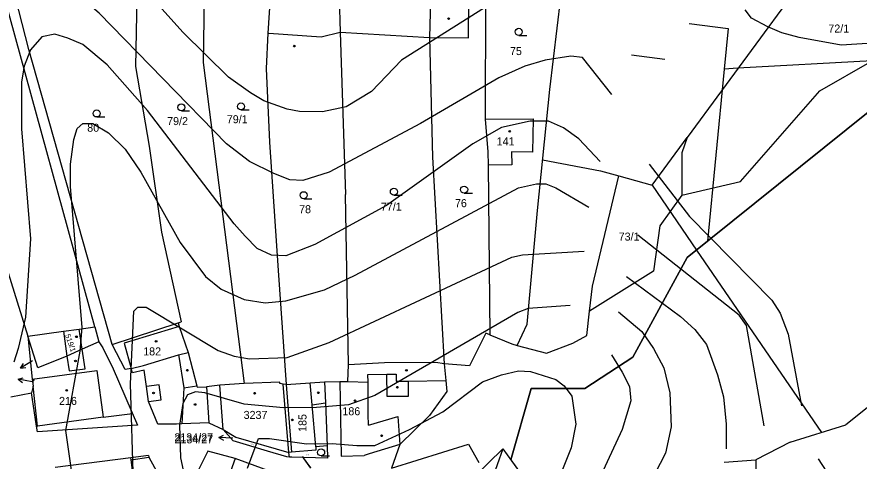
# Model space of a CAD drawing. Extents: x -555860 to -552701, y -1187050 to -1182291.
# Drawn here: x -554465.4 to -554286.6, y -1184708.1 to -1184613.8 of the extents above; entities that cross this region are included whole.
import ezdxf

# ---------------------------------------------------------------- set-up
doc = ezdxf.new("R2010")
doc.units = 0
for name, color, linetype in [('CYKLISTI_stav', 7, 'Continuous'), ('LEG_2b', 7, 'Continuous'), ('Level 16', 7, 'Continuous'), ('Level 25', 7, 'Continuous'), ('Level 32', 7, 'Continuous'), ('Level 40', 7, 'Continuous'), ('Level 41', 7, 'Continuous'), ('navrh_BV', 7, 'Continuous'), ('Poz předměty', 7, 'Continuous'), ('stav_BV', 7, 'Continuous')]:
    doc.layers.add(name, color=color, linetype=linetype)

msp = doc.modelspace()

# ---------------------------------------------------------------- linework, layer by layer
at = {"layer": 'CYKLISTI_stav'}
for p, q in [((-554455.51, -1184680.5), (-554454.76, -1184685.79)), ((-554451.54, -1184684.31), (-554452.16, -1184680.04)), ((-554430.92, -1184679.48), (-554442.63, -1184683.05)), ((-554450.93, -1184688.48), (-554451.54, -1184684.31)), ((-554442.63, -1184683.05), (-554441.13, -1184688.43)), ((-554454.76, -1184685.79), (-554454.31, -1184688.94)), ((-554438.49, -1184687.75), (-554431.06, -1184685.5)), ((-554431.06, -1184685.5), (-554429.06, -1184685.05)), ((-554431.06, -1184685.5), (-554431, -1184685.89)), ((-554431, -1184685.89), (-554429.96, -1184692.5)), ((-554441.13, -1184688.43), (-554438.49, -1184687.75)), ((-554462.13, -1184690.68), (-554448.44, -1184688.81)), ((-554454.31, -1184688.94), (-554450.93, -1184688.48)), ((-554448.44, -1184688.81), (-554447.07, -1184698.77)), ((-554390.86, -1184689.71), (-554386.86, -1184689.65)), ((-554390.85, -1184691.28), (-554390.86, -1184689.71)), ((-554386.86, -1184689.65), (-554384.86, -1184689.62)), ((-554386.79, -1184694.35), (-554386.86, -1184689.65)), ((-554384.86, -1184689.62), (-554384.84, -1184691.12)), ((-554402.71, -1184696.09), (-554403.1, -1184691.44)), ((-554395.12, -1184691.14), (-554390.85, -1184691.28)), ((-554390.81, -1184698.16), (-554390.85, -1184691.28)), ((-554384.84, -1184691.12), (-554382.34, -1184691.08)), ((-554382.34, -1184691.08), (-554374.34, -1184690.96)), ((-554382.34, -1184691.08), (-554382.29, -1184694.38)), ((-554461.04, -1184700.64), (-554461.96, -1184692.19)), ((-554435.22, -1184691.89), (-554437.9, -1184692.24)), ((-554434.8, -1184695.03), (-554435.22, -1184691.89)), ((-554429.96, -1184692.5), (-554430.37, -1184700.18)), ((-554429.96, -1184692.5), (-554427.21, -1184692.08)), ((-554408.21, -1184691.81), (-554407.07, -1184706.16)), ((-554437.48, -1184695.38), (-554434.8, -1184695.03)), ((-554382.29, -1184694.38), (-554386.79, -1184694.35)), ((-554402.71, -1184696.09), (-554399.91, -1184695.73)), ((-554401.96, -1184705.06), (-554402.71, -1184696.09)), ((-554447.07, -1184698.77), (-554461.04, -1184700.64)), ((-554390.75, -1184700.46), (-554390.81, -1184698.16)), ((-554390.75, -1184700.46), (-554384.51, -1184698.6)), ((-554384.51, -1184698.6), (-554384.11, -1184704.5)), ((-554441.14, -1184707.82), (-554441.2, -1184707.33)), ((-554441.14, -1184707.82), (-554437.39, -1184707.24)), ((-554419.03, -1184707.49), (-554420.67, -1184712.06)), ((-554440.03, -1184716.24), (-554441.14, -1184707.82))]:
    msp.add_line(p, q, dxfattribs=at)
at = {"layer": 'Level 16'}
for p, q in [((-554462.05, -1184686.77), (-554464.63, -1184688.31)), ((-554464.63, -1184688.31), (-554464.03, -1184687.36)), ((-554464.63, -1184688.31), (-554463.51, -1184688.22)), ((-554465.12, -1184690.68), (-554464.04, -1184690.38)), ((-554462.17, -1184691.25), (-554465.12, -1184690.68)), ((-554465.12, -1184690.68), (-554464.23, -1184691.36)), ((-554422.52, -1184703.05), (-554421.5, -1184702.59)), ((-554419.52, -1184703.16), (-554422.52, -1184703.05)), ((-554422.52, -1184703.05), (-554421.54, -1184703.59)), ((-554404.83, -1184707.1), (-554403.06, -1184709.52))]:
    msp.add_line(p, q, dxfattribs=at)
msp.add_lwpolyline([(-554461.87, -1184691.31), (-554462.17, -1184691.25)], dxfattribs=at)
at = {"layer": 'Level 25'}
for p, q in [((-554358.85, -1184617.75), (-554357.1, -1184617.75)), ((-554430.48, -1184633.76), (-554428.73, -1184633.76)), ((-554417.82, -1184633.56), (-554416.07, -1184633.56)), ((-554448.46, -1184635.06), (-554446.71, -1184635.06)), ((-554385.35, -1184651.66), (-554383.6, -1184651.66)), ((-554370.44, -1184651.21), (-554368.69, -1184651.21)), ((-554404.51, -1184652.4), (-554402.76, -1184652.4)), ((-554400.81, -1184706.96), (-554399.06, -1184706.96))]:
    msp.add_line(p, q, dxfattribs=at)
for centre, radius in [((-554373.73, -1184614.19), 0.175), ((-554358.85, -1184617), 0.75), ((-554406.51, -1184620.02), 0.175), ((-554430.48, -1184633.01), 0.75), ((-554417.82, -1184632.81), 0.75), ((-554448.46, -1184634.31), 0.75), ((-554360.77, -1184638.09), 0.175), ((-554385.35, -1184650.91), 0.75), ((-554370.44, -1184650.46), 0.75), ((-554404.51, -1184651.65), 0.75), ((-554452.76, -1184681.69), 0.175), ((-554435.83, -1184682.65), 0.175), ((-554452.96, -1184686.81), 0.175), ((-554429.21, -1184688.78), 0.175), ((-554382.68, -1184688.81), 0.175), ((-554461.85, -1184690.88), 0.117), ((-554454.82, -1184693.05), 0.175), ((-554401.4, -1184693.57), 0.175), ((-554384.62, -1184692.39), 0.175), ((-554436.39, -1184693.61), 0.175), ((-554414.93, -1184693.66), 0.175), ((-554393.6, -1184695.24), 0.175), ((-554427.55, -1184696.05), 0.175), ((-554406.92, -1184699.31), 0.175), ((-554387.96, -1184702.68), 0.175), ((-554400.81, -1184706.21), 0.75)]:
    msp.add_circle(centre, radius, dxfattribs=at)
at = {"layer": 'Level 32'}
msp.add_lwpolyline([(-554249.13, -1184584.47), (-554265.44, -1184610.89), (-554279.6, -1184629.99), (-554323.09, -1184664.88), (-554334.59, -1184685.99), (-554344.83, -1184692.69), (-554356.21, -1184692.69), (-554360.55, -1184707.77), (-554357.64, -1184711.84), (-554347.4, -1184712.36)], dxfattribs=at)
at = {"layer": 'Level 40'}
for points in [[(-554453.2, -1184714.4), (-554455.03, -1184701.58), (-554451.95, -1184684.72), (-554451.53, -1184679.73), (-554454.03, -1184649.78), (-554454.05, -1184645.08), (-554453.33, -1184639.8), (-554452.57, -1184637.49), (-554451.39, -1184636.47), (-554449.31, -1184636.47), (-554445.98, -1184638.41), (-554442.38, -1184641.88), (-554439.05, -1184646.73), (-554430.73, -1184661.71), (-554425.32, -1184668.92), (-554422, -1184671.55), (-554417.14, -1184673.77), (-554412.71, -1184674.46), (-554408.27, -1184674.05), (-554400.09, -1184671.69), (-554393.57, -1184668.64), (-554358.91, -1184650.06), (-554355.08, -1184649.21), (-554353.1, -1184649.21), (-554351, -1184650.06), (-554343.99, -1184654.19)], [(-554335.98, -1184668.92), (-554324.52, -1184677.38), (-554321.43, -1184680.16), (-554318.97, -1184683.34), (-554316.65, -1184689.73), (-554315.37, -1184694.43), (-554314.82, -1184700.25), (-554314.82, -1184705.48)]]:
    msp.add_lwpolyline(points, dxfattribs=at)
at = {"layer": 'Level 41'}
for points in [[(-554343.91, -1184597.84), (-554383.73, -1184623.02), (-554390.1, -1184629.68), (-554395.51, -1184632.87), (-554400.51, -1184633.98), (-554405.41, -1184633.86), (-554407.99, -1184633.42), (-554412.98, -1184631.62), (-554415.8, -1184629.9), (-554420.47, -1184626.63), (-554430.18, -1184617.06), (-554455.55, -1184588.77)], [(-554339.05, -1184630.32), (-554345.32, -1184622.47), (-554347.82, -1184622.15), (-554353.27, -1184622.97), (-554357.52, -1184624.27), (-554363.07, -1184626.77), (-554379.71, -1184636.47), (-554399.12, -1184646.73), (-554404.67, -1184648.53), (-554407.44, -1184648.4), (-554410.85, -1184647.06), (-554416.04, -1184644.51), (-554420.89, -1184640.77), (-554447.93, -1184613.04), (-554456.66, -1184605.55), (-554459.99, -1184603.61), (-554462.47, -1184603.5), (-554464.43, -1184603.61), (-554467.89, -1184606.8)], [(-554283.76, -1184619.42), (-554290.41, -1184619.83), (-554299.29, -1184618.17), (-554302.97, -1184617.2), (-554305.94, -1184615.95), (-554309.41, -1184614.06), (-554310.79, -1184612.34)], [(-554341.57, -1184644.49), (-554346.07, -1184639.7), (-554349.31, -1184637.33), (-554352.53, -1184635.92), (-554356.41, -1184635.92), (-554362.51, -1184637.3), (-554368.61, -1184640.77), (-554386.92, -1184653.8), (-554402.17, -1184662.12), (-554408.27, -1184664.48), (-554411.32, -1184664.34), (-554414.37, -1184662.95), (-554416.94, -1184660.35), (-554419.25, -1184657.72), (-554437.67, -1184633.7), (-554446.26, -1184623.99), (-554451.39, -1184619.69), (-554454.55, -1184618.35), (-554457.35, -1184617.47), (-554460.13, -1184618.03), (-554462.48, -1184620.8), (-554463.87, -1184624.27), (-554464.43, -1184627.6), (-554464.43, -1184637.58), (-554462.48, -1184660.88), (-554463.59, -1184677.51), (-554465.12, -1184684.17), (-554466.08, -1184687.09)], [(-554331.13, -1184645.05), (-554322.58, -1184656.16), (-554305.11, -1184673.91), (-554303.31, -1184676.68), (-554301.64, -1184681.12), (-554298.79, -1184696.34)], [(-554306.71, -1184700.58), (-554310.52, -1184679.32), (-554312.04, -1184677.1), (-554333.55, -1184660.16)], [(-554440.02, -1184733.81), (-554441.27, -1184691.66), (-554440.58, -1184676.27), (-554439.74, -1184675.43), (-554437.94, -1184675.43), (-554422.69, -1184684.59), (-554419.25, -1184685.77), (-554416.04, -1184686.39), (-554408.03, -1184686.09), (-554399.12, -1184682.92), (-554360.29, -1184664.76), (-554358.03, -1184664.32), (-554344.93, -1184663.51)], [(-554347.91, -1184675.08), (-554356.83, -1184675.71), (-554359.02, -1184676.53), (-554389.41, -1184694.15), (-554394.96, -1184696.09), (-554401.76, -1184696.66), (-554408.82, -1184696.79), (-554417.14, -1184695.96), (-554425.46, -1184693.6), (-554427.5, -1184693.36), (-554429.21, -1184694.01), (-554430.18, -1184695.82), (-554430.86, -1184700.44), (-554430.68, -1184707.34), (-554427.68, -1184721.05)], [(-554337.66, -1184676.38), (-554332.7, -1184680.56), (-554330.21, -1184684.17), (-554328.03, -1184688.24), (-554326.74, -1184693.6), (-554326.46, -1184700.81), (-554327.71, -1184706.35), (-554329.93, -1184710.79), (-554330.66, -1184711.82)], [(-554339.15, -1184685.52), (-554336.86, -1184689.16), (-554335.34, -1184692.21), (-554335.06, -1184695.26), (-554336.86, -1184701.36), (-554349.62, -1184728.82), (-554351, -1184734.92), (-554351.43, -1184740.22), (-554350.73, -1184747.12), (-554347.82, -1184757.38), (-554347.26, -1184762.37), (-554347.4, -1184778.18), (-554346.15, -1184795.93), (-554341.99, -1184820.33), (-554338.25, -1184833.64), (-554332.7, -1184849.17), (-554330.07, -1184854.3), (-554299.84, -1184892.99), (-554285.84, -1184907.13), (-554272.05, -1184935.02), (-554269.13, -1184939.39)], [(-554416.45, -1184709.54), (-554414.08, -1184703.24), (-554411.79, -1184703.27), (-554403.91, -1184704.37), (-554398.47, -1184704.33), (-554393.21, -1184704.73), (-554389.42, -1184704.77), (-554382.02, -1184701.37), (-554374.99, -1184697.62), (-554366.53, -1184691.24), (-554362.49, -1184689.73), (-554358.91, -1184688.88), (-554356.38, -1184689.07), (-554350.94, -1184690.72), (-554349.2, -1184692.07), (-554347.54, -1184694.29), (-554346.71, -1184700.25), (-554347.68, -1184705.25), (-554354.75, -1184722.72)], [(-554279.11, -1184733.31), (-554282.45, -1184727.14), (-554295.2, -1184707.59)]]:
    msp.add_lwpolyline(points, dxfattribs=at)
at = {"layer": 'navrh_BV'}
for p, q in [((-554439.63, -1184589), (-554440.19, -1184624.34)), ((-554425.38, -1184596.68), (-554425.87, -1184623.48)), ((-554448.83, -1184679.59), (-554471.13, -1184598.47)), ((-554352.23, -1184629.24), (-554348.86, -1184601.2)), ((-554462.84, -1184620.73), (-554467.41, -1184603.12)), ((-554411.33, -1184604.55), (-554412.09, -1184617.27)), ((-554298.54, -1184606.01), (-554323.11, -1184639.38)), ((-554397.01, -1184608.82), (-554396.73, -1184617.07)), ((-554377.55, -1184610.34), (-554377.78, -1184618.21)), ((-554369.5, -1184618.29), (-554369.45, -1184610.12)), ((-554365.91, -1184610.02), (-554366.01, -1184635.49)), ((-554412.09, -1184617.27), (-554412.49, -1184624.76)), ((-554412.09, -1184617.27), (-554411.94, -1184617.28)), ((-554411.94, -1184617.28), (-554400.81, -1184618.02)), ((-554400.81, -1184618.02), (-554396.73, -1184617.07)), ((-554396.73, -1184617.07), (-554395.65, -1184651.51)), ((-554377.78, -1184618.21), (-554377.16, -1184643.58)), ((-554377.78, -1184618.21), (-554369.5, -1184618.29)), ((-554445.16, -1184683.29), (-554462.84, -1184620.73)), ((-554425.87, -1184623.48), (-554417.16, -1184691.58)), ((-554294.91, -1184629.51), (-554283.78, -1184623.18)), ((-554440.19, -1184624.34), (-554437.34, -1184641.23)), ((-554412.49, -1184624.76), (-554411.8, -1184640.41)), ((-554354.89, -1184654.87), (-554352.23, -1184629.24)), ((-554311.75, -1184648.76), (-554294.91, -1184629.51)), ((-554366.01, -1184635.49), (-554355.78, -1184635.47)), ((-554366.01, -1184635.49), (-554365.41, -1184642.45)), ((-554355.78, -1184635.47), (-554355.95, -1184642.49)), ((-554330.55, -1184649.5), (-554323.11, -1184639.38)), ((-554323.11, -1184639.38), (-554324.25, -1184642.65)), ((-554437.34, -1184641.23), (-554434.68, -1184659.47)), ((-554411.8, -1184640.41), (-554409.95, -1184667.62)), ((-554365.41, -1184642.45), (-554365.31, -1184645.25)), ((-554355.95, -1184642.49), (-554360.35, -1184642.47)), ((-554360.35, -1184642.47), (-554360.28, -1184645.23)), ((-554324.25, -1184642.65), (-554324.19, -1184651.66)), ((-554377.16, -1184643.58), (-554374.7, -1184687.41)), ((-554360.28, -1184645.23), (-554365.31, -1184645.25)), ((-554365.31, -1184645.25), (-554365.01, -1184681.28)), ((-554343.17, -1184670.95), (-554337.62, -1184647.55)), ((-554337.62, -1184647.55), (-554330.55, -1184649.5)), ((-554324.19, -1184651.66), (-554311.75, -1184648.76)), ((-554472.55, -1184651.23), (-554463.07, -1184681.52)), ((-554394.97, -1184687.66), (-554395.65, -1184651.51)), ((-554324.19, -1184651.66), (-554328.91, -1184658.18)), ((-554357.08, -1184679.03), (-554354.89, -1184654.87)), ((-554328.91, -1184658.18), (-554330.26, -1184667.75)), ((-554434.68, -1184659.47), (-554430.51, -1184678.5)), ((-554409.95, -1184667.62), (-554408.21, -1184691.81)), ((-554330.26, -1184667.75), (-554343.83, -1184676.27)), ((-554343.83, -1184676.27), (-554343.17, -1184670.95)), ((-554344.41, -1184681.42), (-554343.83, -1184676.27)), ((-554445.16, -1184683.29), (-554431.17, -1184678.72)), ((-554431.17, -1184678.72), (-554430.51, -1184678.5)), ((-554431.17, -1184678.72), (-554430.92, -1184679.48)), ((-554359.16, -1184683.52), (-554357.08, -1184679.03)), ((-554463.07, -1184681.52), (-554455.51, -1184680.5)), ((-554455.51, -1184680.5), (-554452.16, -1184680.04)), ((-554452.16, -1184680.04), (-554448.83, -1184679.59)), ((-554448.83, -1184679.59), (-554447.97, -1184682.76)), ((-554430.92, -1184679.48), (-554429.06, -1184685.05)), ((-554463.07, -1184681.52), (-554462.13, -1184690.68)), ((-554460.94, -1184688.3), (-554463.07, -1184681.52)), ((-554365.86, -1184680.92), (-554369.29, -1184687.87)), ((-554365.01, -1184681.28), (-554365.86, -1184680.92)), ((-554365.01, -1184681.28), (-554360.29, -1184683.21)), ((-554347.38, -1184683.02), (-554344.41, -1184681.42)), ((-554451.54, -1184684.31), (-554454.76, -1184685.79)), ((-554447.97, -1184682.76), (-554451.54, -1184684.31)), ((-554447.97, -1184682.76), (-554447.17, -1184684)), ((-554447.17, -1184684), (-554444.96, -1184688.5)), ((-554442.42, -1184688.6), (-554445.16, -1184683.29)), ((-554360.29, -1184683.21), (-554359.16, -1184683.52)), ((-554359.16, -1184683.52), (-554352.97, -1184685.15)), ((-554352.97, -1184685.15), (-554347.38, -1184683.02)), ((-554454.76, -1184685.79), (-554460.94, -1184688.3)), ((-554429.06, -1184685.05), (-554427.21, -1184692.08)), ((-554395.12, -1184691.14), (-554394.97, -1184687.66)), ((-554387.32, -1184687.22), (-554394.97, -1184687.66)), ((-554376.48, -1184687.15), (-554387.32, -1184687.22)), ((-554374.7, -1184687.41), (-554376.48, -1184687.15)), ((-554374.7, -1184687.41), (-554374.34, -1184690.96)), ((-554369.29, -1184687.87), (-554374.7, -1184687.41)), ((-554444.96, -1184688.5), (-554439.78, -1184700.4)), ((-554441.13, -1184688.43), (-554442.42, -1184688.6)), ((-554440.88, -1184689.31), (-554441.13, -1184688.43)), ((-554438.35, -1184688.79), (-554440.88, -1184689.31)), ((-554437.9, -1184692.24), (-554438.35, -1184688.79)), ((-554462.13, -1184690.68), (-554461.96, -1184692.19)), ((-554417.16, -1184691.58), (-554422.28, -1184691.97)), ((-554409.56, -1184691.33), (-554417.16, -1184691.58)), ((-554409.55, -1184691.63), (-554409.56, -1184691.33)), ((-554408.21, -1184691.81), (-554403.1, -1184691.44)), ((-554403.1, -1184691.44), (-554400.1, -1184691.23)), ((-554400.1, -1184691.23), (-554396.83, -1184691.19)), ((-554400.1, -1184691.23), (-554399.91, -1184695.73)), ((-554396.83, -1184691.19), (-554395.12, -1184691.14)), ((-554396.83, -1184691.19), (-554396.56, -1184706.98)), ((-554374.34, -1184690.96), (-554374.11, -1184693.29)), ((-554276.41, -1184689.96), (-554289.4, -1184700.39)), ((-554461.96, -1184692.19), (-554462.33, -1184693.61)), ((-554437.48, -1184695.38), (-554437.9, -1184692.24)), ((-554427.21, -1184692.08), (-554427.14, -1184692.35)), ((-554427.14, -1184692.35), (-554425.14, -1184692.31)), ((-554422.28, -1184691.97), (-554425.14, -1184692.31)), ((-554425.14, -1184692.31), (-554424.67, -1184699.93)), ((-554421.62, -1184701.32), (-554422.28, -1184691.97)), ((-554408.88, -1184691.72), (-554409.55, -1184691.63)), ((-554408.21, -1184691.81), (-554408.88, -1184691.72)), ((-554407.63, -1184706.2), (-554408.88, -1184691.72)), ((-554374.11, -1184693.29), (-554377.81, -1184698.39)), ((-554466.7, -1184694.42), (-554462.33, -1184693.61)), ((-554461.27, -1184700.64), (-554462.33, -1184693.61)), ((-554435.45, -1184700.19), (-554437.48, -1184695.38)), ((-554399.91, -1184695.73), (-554399.53, -1184704.83)), ((-554377.81, -1184698.39), (-554384.11, -1184704.5)), ((-554439.78, -1184700.4), (-554461.05, -1184701.86)), ((-554431.52, -1184700.23), (-554435.45, -1184700.19)), ((-554430.37, -1184700.18), (-554431.52, -1184700.23)), ((-554424.67, -1184699.93), (-554430.37, -1184700.18)), ((-554301.21, -1184704.05), (-554289.4, -1184700.39)), ((-554461.05, -1184701.86), (-554461.27, -1184700.64)), ((-554419.48, -1184703.79), (-554421.62, -1184701.32)), ((-554421.62, -1184701.32), (-554418.94, -1184702.99)), ((-554412.21, -1184705.93), (-554419.48, -1184703.79)), ((-554418.94, -1184702.99), (-554407.63, -1184706.2)), ((-554301.21, -1184704.05), (-554308.51, -1184707.78)), ((-554424.85, -1184705.92), (-554427.76, -1184711.74)), ((-554419.03, -1184707.49), (-554424.85, -1184705.92)), ((-554408.09, -1184707.14), (-554412.21, -1184705.93)), ((-554401.9, -1184705.76), (-554407.07, -1184706.16)), ((-554399.53, -1184704.83), (-554401.96, -1184705.06)), ((-554401.96, -1184705.06), (-554401.9, -1184705.76)), ((-554399.53, -1184704.83), (-554399.42, -1184707.4)), ((-554384.11, -1184704.5), (-554390.6, -1184706.52)), ((-554385.83, -1184709.59), (-554369.51, -1184704.47)), ((-554384.11, -1184704.5), (-554385.83, -1184709.59)), ((-554362.22, -1184705.44), (-554373.18, -1184736.27)), ((-554369.51, -1184704.47), (-554367.35, -1184708.34)), ((-554368.47, -1184711.54), (-554362.22, -1184705.44)), ((-554362.22, -1184705.44), (-554357.64, -1184711.84)), ((-554441.2, -1184707.33), (-554457.24, -1184709.42)), ((-554437.43, -1184706.87), (-554441.2, -1184707.33)), ((-554437.43, -1184706.87), (-554437.39, -1184707.24)), ((-554437.39, -1184707.24), (-554433.05, -1184715.1)), ((-554409.25, -1184711.1), (-554419.03, -1184707.49)), ((-554407.55, -1184707.2), (-554408.09, -1184707.14)), ((-554407.07, -1184706.16), (-554407.63, -1184706.2)), ((-554407.55, -1184707.2), (-554407.63, -1184706.2)), ((-554406.99, -1184707.25), (-554407.55, -1184707.2)), ((-554399.42, -1184707.4), (-554406.99, -1184707.25)), ((-554396.56, -1184706.98), (-554391.65, -1184706.85)), ((-554390.6, -1184706.52), (-554391.65, -1184706.85)), ((-554315.2, -1184708.27), (-554308.51, -1184707.78)), ((-554308.51, -1184707.78), (-554307.76, -1184754.5))]:
    msp.add_line(p, q, dxfattribs=at)
at = {"layer": 'Poz předměty'}
for points in [[(-554360.55, -1184707.77), (-554356.21, -1184692.69), (-554344.83, -1184692.69), (-554334.59, -1184685.99), (-554323.09, -1184664.88), (-554279.6, -1184629.99), (-554265.44, -1184610.89), (-554249.13, -1184584.47), (-554248.93, -1184572.12), (-554216.08, -1184572.66), (-554214.89, -1184539.93)], [(-554322.68, -1184615.23), (-554314.36, -1184616.3), (-554315.2, -1184624.89), (-554318.78, -1184661.42)], [(-554396.73, -1184617.07), (-554377.78, -1184618.21)], [(-554334.92, -1184621.87), (-554327.84, -1184622.82)], [(-554283.78, -1184623.18), (-554312.32, -1184624.73)], [(-554312.32, -1184624.73), (-554315.2, -1184624.89)], [(-554353.78, -1184644.18), (-554341.51, -1184646.48), (-554337.62, -1184647.55)], [(-554330.55, -1184649.5), (-554321.1, -1184663.28), (-554294.55, -1184701.98)], [(-554447.07, -1184698.77), (-554440.85, -1184697.94)], [(-554424.67, -1184699.93), (-554421.62, -1184701.32)], [(-554461.27, -1184700.67), (-554461.04, -1184700.64)]]:
    msp.add_lwpolyline(points, dxfattribs=at)
at = {"layer": 'stav_BV'}
for p, q in [((-554422.52, -1184703.05), (-554421.5, -1184702.59)), ((-554419.52, -1184703.16), (-554422.52, -1184703.05)), ((-554422.52, -1184703.05), (-554421.54, -1184703.59)), ((-554404.83, -1184707.1), (-554403.07, -1184709.53))]:
    msp.add_line(p, q, dxfattribs=at)

# ---------------------------------------------------------------- texts
at = {"layer": 'LEG_2b'}
for s, height, p in [('72/1', 1.7, (-554293.11, -1184617.14)), ('75', 1.7, (-554360.7, -1184621.92)), ('79/2', 1.7, (-554433.5, -1184636.77)), ('79/1', 1.7, (-554420.83, -1184636.38)), ('80', 1.7, (-554450.46, -1184638.19)), ('141', 1.7, (-554363.54, -1184641.08)), ('78', 1.7, (-554405.48, -1184655.47)), ('77/1', 1.7, (-554388.12, -1184654.93)), ('76', 1.7, (-554372.39, -1184654.19)), ('73/1', 1.7, (-554337.63, -1184661.28)), ('182', 1.7, (-554438.58, -1184685.64)), ('216', 1.7, (-554456.45, -1184696.14)), ('186', 1.7, (-554396.29, -1184698.33)), ('3237', 1.7, (-554417.26, -1184699.11)), ('2134/27', 1.7, (-554431.94, -1184704.29)), ('3172', 0.2, (-554403.97, -1184706.82))]:
    msp.add_text(s, height=height, dxfattribs=at).set_placement(p)
for s, height, rotation, p in [('519/1', 1.139, 289, (-554455.19, -1184681.31)), ('185', 1.7, 90, (-554403.91, -1184701.86)), ('2134/27', 0.2, 343, (-554415.86, -1184704.47))]:
    msp.add_text(s, height=height, rotation=rotation, dxfattribs=at).set_placement(p)
at = {"layer": 'Level 16'}
msp.add_text('2134/27', height=1.7, dxfattribs=at).set_placement((-554431.97, -1184703.86))

doc.saveas('drawing.dxf')
